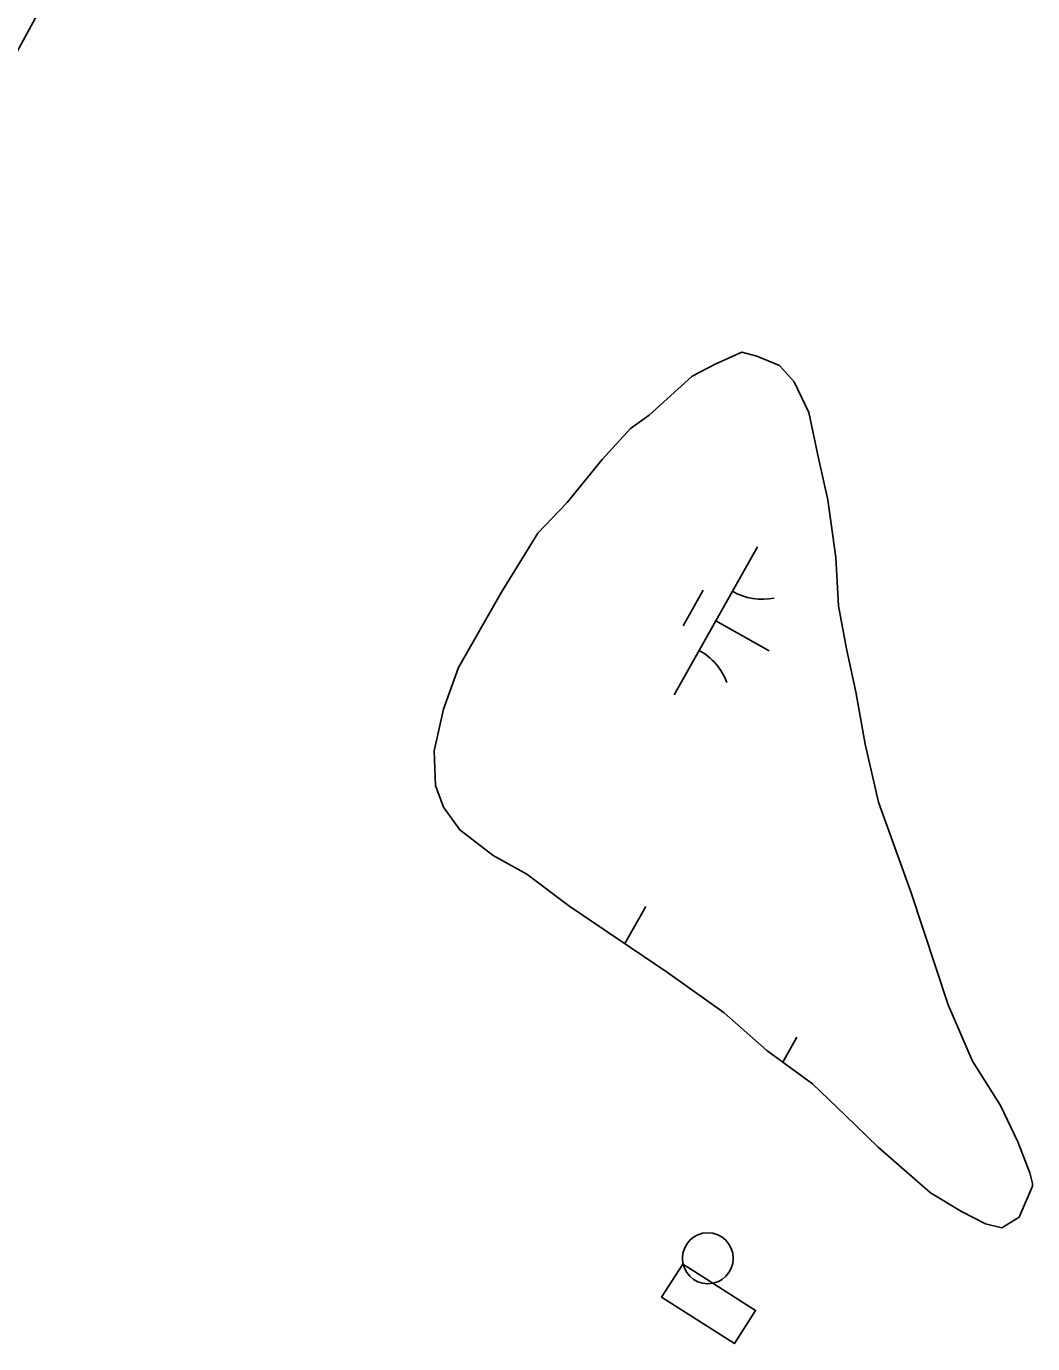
# Model space of a CAD drawing. Extents: x 3913936 to 3933962, y 195330 to 217741.
# Drawn here: x 3929562.5 to 3929859.2, y 208175.1 to 208563.4 of the extents above; entities that cross this region are included whole.
import ezdxf

# ---------------------------------------------------------------- set-up
doc = ezdxf.new("R2010")
doc.units = 0
for name, color, linetype in [('V-BLDG-OTLN', 7, 'Continuous'), ('V-CHAN-DOCK', 7, 'Continuous'), ('V-DOMW-TANK', 7, 'Continuous'), ('V-ROAD-CNTR', 7, 'Continuous'), ('V-TOPO-SHOR', 7, 'Continuous'), ('V-WETL-SWMP', 7, 'Continuous')]:
    doc.layers.add(name, color=color, linetype=linetype)

msp = doc.modelspace()

# ---------------------------------------------------------------- linework, layer by layer
at = {"layer": 'V-BLDG-OTLN'}
msp.add_lwpolyline([(3929642.31, 208713.42), (3929607.98, 208650.77), (3929596.46, 208657.09), (3929587.36, 208640.47), (3929562.47, 208654.1), (3929558.65, 208647.13), (3929572.11, 208639.76), (3929563.14, 208623.4), (3929550.06, 208630.56), (3929542.84, 208617.38), (3929572.42, 208601.17), (3929558.73, 208576.19), (3929568.07, 208571.08), (3929542.04, 208523.56), (3929500.08, 208546.55), (3929524.62, 208591.32), (3929503.41, 208602.94), (3929544.13, 208677.26), (3929548.89, 208674.66), (3929574.48, 208721.36), (3929598.64, 208708.12), (3929610.95, 208730.6)], close=True, dxfattribs=at)
at = {"layer": 'V-CHAN-DOCK'}
msp.add_lwpolyline([(3929758.14, 208197.25), (3929777.54, 208184.9), (3929771.3, 208175.09), (3929749.84, 208188.74), (3929756.09, 208198.56)], close=True, dxfattribs=at)
at = {"layer": 'V-DOMW-TANK'}
msp.add_circle((3929763.44, 208200.26), 7.5, dxfattribs=at)
at = {"layer": 'V-ROAD-CNTR'}
msp.add_spline([(3928525.94, 208199.58), (3928663.47, 208448.7), (3928729.28, 208575.65), (3928772.51, 208644.8), (3928793.04, 208671.23), (3928813.16, 208685.99), (3928849.99, 208702.06), (3928901.39, 208723.29), (3928941.15, 208746.48), (3928980.61, 208763.64), (3929011.73, 208780.24), (3929053.09, 208788.77), (3929116.61, 208799.68), (3929152.59, 208808.41), (3929198.09, 208822), (3929228.27, 208840.26), (3929280.48, 208872.74), (3929342.15, 208906.58), (3929394.32, 208930.8), (3929439.03, 208947.65), (3929467.84, 208956.79), (3929496.68, 208976.36), (3929523.63, 209009.71), (3929552.13, 209061.34), (3929562.8, 209097.59), (3929549.93, 209122.48), (3929531.62, 209153.63), (3929490.5, 209225.48), (3929461.64, 209289.09), (3929459.62, 209329.37)], degree=3, dxfattribs=at)
at = {"layer": 'V-TOPO-SHOR'}
msp.add_lwpolyline([(3929829.13, 208219.55), (3929813.71, 208233.02), (3929803.82, 208242.52), (3929794.33, 208251.63), (3929780.88, 208261.53), (3929768.22, 208272.62), (3929751.61, 208284.51), (3929722.73, 208303.92), (3929710.07, 208313.43), (3929700.18, 208318.98), (3929690.29, 208326.5), (3929685.54, 208333.23), (3929683.18, 208339.57), (3929682.79, 208349.86), (3929685.56, 208362.12), (3929689.93, 208374.39), (3929702.61, 208396.55), (3929713.3, 208413.95), (3929722.02, 208423.05), (3929732.31, 208435.71), (3929740.63, 208444.8), (3929746.18, 208448.76), (3929758.85, 208460.23), (3929765.58, 208463.78), (3929773.5, 208467.34), (3929777.85, 208466.15), (3929784.58, 208463.37), (3929788.93, 208458.62), (3929793.27, 208449.52), (3929796.03, 208436.06), (3929798.8, 208423.79), (3929801.16, 208406.77), (3929801.94, 208392.52), (3929804.31, 208379.85), (3929807.07, 208367.19), (3929809.83, 208351.75), (3929813.78, 208334.73), (3929823.26, 208308.21), (3929834.31, 208274.96), (3929841.43, 208258.33), (3929849.73, 208245.26), (3929854.87, 208234.57), (3929858.42, 208225.47), (3929859.21, 208222.3), (3929859.21, 208221.51), (3929855.25, 208212.41), (3929850.1, 208209.25), (3929845.35, 208210.44), (3929838.23, 208214), (3929829.13, 208219.55)], dxfattribs=at)
at = {"layer": 'V-WETL-SWMP'}
for p, q in [((3929778.07, 208409.92), (3929753.57, 208366.33)), ((3929762.04, 208397.14), (3929756.16, 208386.68)), ((3929765.82, 208388.12), (3929781.51, 208379.3)), ((3929745.13, 208303.93), (3929738.98, 208293)), ((3929789.7, 208265.45), (3929785.56, 208258.08))]:
    msp.add_line(p, q, dxfattribs=at)
msp.add_lwpolyline([(3929838.23, 208214), (3929829.13, 208219.55), (3929813.71, 208233.02), (3929803.82, 208242.52), (3929794.33, 208251.63), (3929780.88, 208261.53), (3929768.22, 208272.62), (3929751.61, 208284.51), (3929722.73, 208303.92), (3929710.07, 208313.43), (3929700.18, 208318.97), (3929690.29, 208326.5), (3929685.54, 208333.23), (3929683.18, 208339.57), (3929682.79, 208349.86), (3929685.56, 208362.12), (3929689.93, 208374.39), (3929702.61, 208396.54), (3929713.3, 208413.95), (3929722.02, 208423.05), (3929732.31, 208435.71), (3929740.63, 208444.8), (3929746.18, 208448.76), (3929758.85, 208460.23), (3929765.58, 208463.78), (3929773.5, 208467.34), (3929777.85, 208466.15), (3929784.58, 208463.37), (3929788.93, 208458.62), (3929793.27, 208449.52), (3929796.03, 208436.06), (3929798.8, 208423.79), (3929801.16, 208406.77), (3929801.94, 208392.52), (3929804.31, 208379.85), (3929807.07, 208367.19), (3929809.83, 208351.75), (3929813.78, 208334.73), (3929823.26, 208308.21), (3929834.32, 208274.95), (3929841.43, 208258.33), (3929849.73, 208245.26), (3929854.87, 208234.57), (3929858.43, 208225.47), (3929859.21, 208222.3), (3929859.21, 208221.51), (3929855.25, 208212.41), (3929850.1, 208209.25), (3929845.35, 208210.44)], close=True, dxfattribs=at)
for centre, start, end in [((3929779.56, 208412.09), 239.8861, 281.4297), ((3929752.49, 208363.93), 19.8861, 61.4297)]:
    msp.add_arc(centre, 17.62, start, end, dxfattribs=at)

doc.saveas('drawing.dxf')
